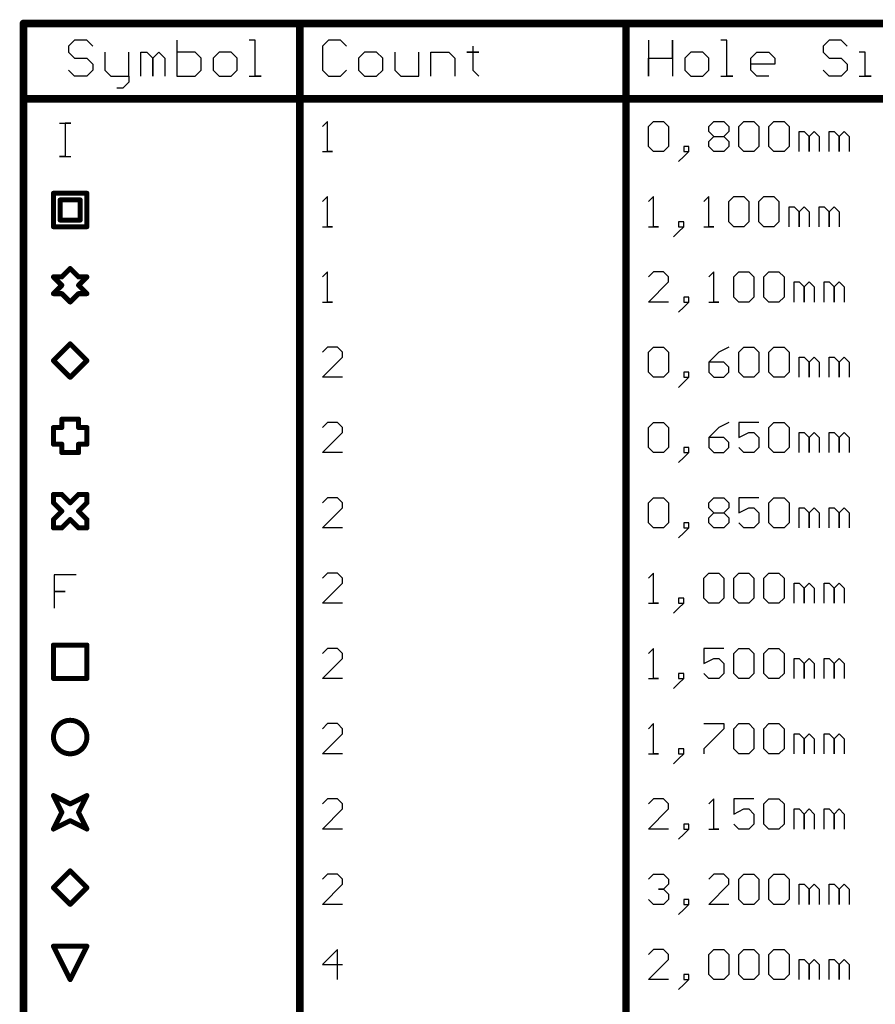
# Model space of a CAD drawing. Header units: millimetres. Extents: x 138 to 555, y 26 to 334.
# Tile 701 of 713: x 384 to 427, y 188 to 238. Entities that reach past the tile are written whole.
import ezdxf

# ---------------------------------------------------------------- set-up
doc = ezdxf.new("R2010")
doc.units = ezdxf.units.MM
doc.layers.add('DrillDrawing', color=1, linetype='Continuous')

msp = doc.modelspace()

# ---------------------------------------------------------------- linework, layer by layer
at = {"layer": 'DrillDrawing'}
for p, q in [((386.942, 237.255), (386.638, 236.95)), ((387.552, 237.255), (386.942, 237.255)), ((387.857, 236.95), (387.552, 237.255)), ((392.122, 237.255), (392.122, 235.427)), ((396.083, 237.255), (395.779, 237.255)), ((396.083, 235.427), (396.083, 237.255)), ((399.792, 237.255), (399.487, 236.95)), ((400.401, 237.255), (399.792, 237.255)), ((400.706, 236.95), (400.401, 237.255)), ((415.993, 237.255), (415.993, 235.427)), ((417.211, 236.341), (417.211, 237.255)), ((417.211, 237.255), (417.211, 235.427)), ((419.954, 237.255), (419.649, 237.255)), ((419.954, 235.427), (419.954, 237.255)), ((425.134, 237.255), (424.829, 236.95)), ((425.743, 237.255), (425.134, 237.255)), ((426.048, 236.95), (425.743, 237.255)), ((386.638, 236.95), (386.638, 236.645)), ((399.487, 236.95), (399.487, 235.731)), ((407.104, 236.95), (407.104, 236.645)), ((424.829, 236.95), (424.829, 236.645)), ((386.638, 236.645), (386.942, 236.341)), ((386.942, 236.341), (387.552, 236.341)), ((387.552, 236.341), (387.857, 236.036)), ((388.466, 236.645), (388.466, 235.731)), ((389.685, 235.427), (389.685, 236.645)), ((390.294, 235.427), (390.294, 236.645)), ((390.294, 236.645), (390.599, 236.645)), ((390.599, 236.645), (390.904, 236.341)), ((390.904, 236.341), (391.208, 236.645)), ((390.904, 236.341), (390.904, 235.427)), ((390.904, 235.427), (390.904, 236.341)), ((391.208, 236.645), (391.513, 236.341)), ((391.513, 236.341), (391.513, 235.427)), ((393.036, 236.645), (392.122, 236.645)), ((393.341, 236.341), (393.036, 236.645)), ((393.341, 236.036), (393.341, 236.341)), ((394.255, 236.645), (393.951, 236.341)), ((393.951, 236.341), (393.951, 235.731)), ((394.865, 236.645), (394.255, 236.645)), ((395.169, 236.341), (394.865, 236.645)), ((395.169, 235.731), (395.169, 236.341)), ((401.62, 236.645), (401.315, 236.341)), ((401.315, 236.341), (401.315, 235.731)), ((402.229, 236.645), (401.62, 236.645)), ((402.534, 236.341), (402.229, 236.645)), ((402.534, 235.731), (402.534, 236.341)), ((403.143, 236.645), (403.143, 235.731)), ((404.362, 235.427), (404.362, 236.645)), ((404.972, 235.427), (404.972, 236.645)), ((404.972, 236.645), (405.886, 236.645)), ((405.886, 236.645), (406.19, 236.341)), ((406.19, 236.341), (406.19, 235.427)), ((407.104, 236.645), (406.8, 236.645)), ((406.8, 236.645), (407.409, 236.645)), ((407.409, 236.645), (407.104, 236.645)), ((407.104, 236.645), (407.104, 235.731)), ((415.993, 235.427), (415.993, 236.341)), ((415.993, 236.341), (417.211, 236.341)), ((418.125, 236.645), (417.821, 236.341)), ((417.821, 236.341), (417.821, 235.731)), ((418.735, 236.645), (418.125, 236.645)), ((419.04, 236.341), (418.735, 236.645)), ((419.04, 235.731), (419.04, 236.341)), ((421.172, 236.341), (421.477, 236.645)), ((421.172, 235.731), (421.172, 236.341)), ((421.477, 236.645), (422.087, 236.645)), ((422.087, 236.645), (422.391, 236.341)), ((422.391, 236.341), (422.391, 236.036)), ((424.829, 236.645), (425.134, 236.341)), ((425.134, 236.341), (425.743, 236.341)), ((425.743, 236.341), (426.048, 236.036)), ((426.962, 236.645), (426.657, 236.645)), ((426.962, 235.427), (426.962, 236.645)), ((386.942, 235.427), (386.638, 235.731)), ((387.857, 235.731), (387.552, 235.427)), ((387.857, 236.036), (387.857, 235.731)), ((388.466, 235.731), (388.771, 235.427)), ((393.036, 235.427), (393.341, 235.731)), ((393.341, 235.731), (393.341, 236.036)), ((393.951, 235.731), (394.255, 235.427)), ((394.865, 235.427), (395.169, 235.731)), ((399.487, 235.731), (399.792, 235.427)), ((400.401, 235.427), (400.706, 235.731)), ((401.315, 235.731), (401.62, 235.427)), ((402.229, 235.427), (402.534, 235.731)), ((403.143, 235.731), (403.448, 235.427)), ((407.104, 235.731), (407.409, 235.427)), ((417.821, 235.731), (418.125, 235.427)), ((418.735, 235.427), (419.04, 235.731)), ((422.391, 236.036), (421.172, 236.036)), ((421.477, 235.427), (421.172, 235.731)), ((425.134, 235.427), (424.829, 235.731)), ((426.048, 235.731), (425.743, 235.427)), ((426.048, 236.036), (426.048, 235.731)), ((387.552, 235.427), (386.942, 235.427)), ((388.771, 235.427), (389.685, 235.427)), ((389.685, 235.427), (389.685, 235.122)), ((392.122, 235.427), (393.036, 235.427)), ((394.255, 235.427), (394.865, 235.427)), ((395.779, 235.427), (396.388, 235.427)), ((396.388, 235.427), (396.083, 235.427)), ((399.792, 235.427), (400.401, 235.427)), ((401.62, 235.427), (402.229, 235.427)), ((403.448, 235.427), (404.362, 235.427)), ((418.125, 235.427), (418.735, 235.427)), ((419.649, 235.427), (420.258, 235.427)), ((420.258, 235.427), (419.954, 235.427)), ((422.087, 235.427), (421.477, 235.427)), ((425.743, 235.427), (425.134, 235.427)), ((426.657, 235.427), (427.266, 235.427)), ((427.266, 235.427), (426.962, 235.427)), ((389.38, 234.817), (389.075, 234.817)), ((389.685, 235.122), (389.38, 234.817)), ((386.181, 233.056), (386.745, 233.056)), ((386.745, 233.056), (386.463, 233.056)), ((386.463, 233.056), (386.463, 231.363)), ((399.741, 233.14), (399.487, 232.886)), ((399.741, 231.617), (399.741, 233.14)), ((415.993, 232.886), (416.246, 233.14)), ((415.993, 231.87), (415.993, 232.886)), ((416.246, 233.14), (416.754, 233.14)), ((416.754, 233.14), (417.008, 232.886)), ((417.008, 232.886), (417.008, 231.87)), ((419.04, 232.886), (419.293, 233.14)), ((419.04, 232.632), (419.04, 232.886)), ((419.293, 233.14), (419.801, 233.14)), ((419.801, 233.14), (420.055, 232.886)), ((420.055, 232.886), (420.055, 232.632)), ((420.563, 232.886), (420.817, 233.14)), ((420.563, 231.87), (420.563, 232.886)), ((420.817, 233.14), (421.325, 233.14)), ((421.325, 233.14), (421.579, 232.886)), ((421.579, 232.886), (421.579, 231.87)), ((422.087, 232.886), (422.34, 233.14)), ((422.087, 231.87), (422.087, 232.886)), ((422.34, 233.14), (422.848, 233.14)), ((422.848, 233.14), (423.102, 232.886)), ((423.102, 232.886), (423.102, 231.87)), ((419.293, 232.378), (419.04, 232.632)), ((419.04, 232.124), (419.293, 232.378)), ((419.293, 232.378), (419.801, 232.378)), ((420.055, 232.632), (419.801, 232.378)), ((419.801, 232.378), (420.055, 232.124)), ((423.61, 231.617), (423.61, 232.632)), ((423.61, 232.632), (423.864, 232.632)), ((423.864, 232.632), (424.118, 232.378)), ((424.118, 232.378), (424.372, 232.632)), ((424.118, 232.378), (424.118, 231.617)), ((424.118, 231.617), (424.118, 232.378)), ((424.372, 232.632), (424.626, 232.378)), ((424.626, 232.378), (424.626, 231.617)), ((425.134, 231.617), (425.134, 232.632)), ((425.134, 232.632), (425.387, 232.632)), ((425.387, 232.632), (425.641, 232.378)), ((425.641, 232.378), (425.895, 232.632)), ((425.641, 232.378), (425.641, 231.617)), ((425.641, 231.617), (425.641, 232.378)), ((425.895, 232.632), (426.149, 232.378)), ((426.149, 232.378), (426.149, 231.617)), ((416.246, 231.617), (415.993, 231.87)), ((417.008, 231.87), (416.754, 231.617)), ((418.024, 231.87), (417.77, 231.87)), ((417.77, 231.87), (417.77, 231.617)), ((418.024, 231.617), (418.024, 231.87)), ((419.04, 231.87), (419.04, 232.124)), ((419.293, 231.617), (419.04, 231.87)), ((420.055, 231.87), (419.801, 231.617)), ((420.055, 232.124), (420.055, 231.87)), ((420.817, 231.617), (420.563, 231.87)), ((421.579, 231.87), (421.325, 231.617)), ((422.34, 231.617), (422.087, 231.87)), ((423.102, 231.87), (422.848, 231.617)), ((386.463, 231.363), (386.181, 231.363)), ((386.181, 231.363), (386.745, 231.363)), ((399.487, 231.617), (399.995, 231.617)), ((399.995, 231.617), (399.741, 231.617)), ((416.754, 231.617), (416.246, 231.617)), ((417.77, 231.363), (417.516, 231.109)), ((417.77, 231.363), (418.024, 231.617)), ((417.77, 231.617), (418.024, 231.617)), ((418.024, 231.617), (417.77, 231.363)), ((419.801, 231.617), (419.293, 231.617)), ((421.325, 231.617), (420.817, 231.617)), ((422.848, 231.617), (422.34, 231.617)), ((399.741, 229.33), (399.487, 229.076)), ((399.741, 227.807), (399.741, 229.33)), ((416.246, 229.33), (415.993, 229.076)), ((416.246, 227.807), (416.246, 229.33)), ((419.04, 229.33), (418.786, 229.076)), ((419.04, 227.807), (419.04, 229.33)), ((420.055, 229.076), (420.309, 229.33)), ((420.309, 229.33), (420.817, 229.33)), ((420.817, 229.33), (421.071, 229.076)), ((421.579, 229.076), (421.833, 229.33)), ((421.833, 229.33), (422.34, 229.33)), ((422.34, 229.33), (422.594, 229.076)), ((420.055, 228.06), (420.055, 229.076)), ((421.071, 229.076), (421.071, 228.06)), ((421.579, 228.06), (421.579, 229.076)), ((422.594, 229.076), (422.594, 228.06)), ((423.102, 227.807), (423.102, 228.822)), ((423.102, 228.822), (423.356, 228.822)), ((423.356, 228.822), (423.61, 228.568)), ((423.61, 228.568), (423.864, 228.822)), ((423.864, 228.822), (424.118, 228.568)), ((424.626, 227.807), (424.626, 228.822)), ((424.626, 228.822), (424.88, 228.822)), ((424.88, 228.822), (425.134, 228.568)), ((425.134, 228.568), (425.387, 228.822)), ((425.387, 228.822), (425.641, 228.568)), ((423.61, 228.568), (423.61, 227.807)), ((423.61, 227.807), (423.61, 228.568)), ((424.118, 228.568), (424.118, 227.807)), ((425.134, 228.568), (425.134, 227.807)), ((425.134, 227.807), (425.134, 228.568)), ((425.641, 228.568), (425.641, 227.807)), ((399.487, 227.807), (399.995, 227.807)), ((399.995, 227.807), (399.741, 227.807)), ((415.993, 227.807), (416.5, 227.807)), ((416.5, 227.807), (416.246, 227.807)), ((417.77, 228.06), (417.516, 228.06)), ((417.516, 228.06), (417.516, 227.807)), ((417.516, 227.553), (417.77, 227.807)), ((417.516, 227.807), (417.77, 227.807)), ((417.77, 227.807), (417.516, 227.553)), ((417.77, 227.807), (417.77, 228.06)), ((418.786, 227.807), (419.293, 227.807)), ((419.293, 227.807), (419.04, 227.807)), ((420.309, 227.807), (420.055, 228.06)), ((420.817, 227.807), (420.309, 227.807)), ((421.071, 228.06), (420.817, 227.807)), ((421.833, 227.807), (421.579, 228.06)), ((422.34, 227.807), (421.833, 227.807)), ((422.594, 228.06), (422.34, 227.807)), ((417.516, 227.553), (417.262, 227.299)), ((399.741, 225.52), (399.487, 225.266)), ((399.741, 223.997), (399.741, 225.52)), ((416.246, 225.52), (415.993, 225.266)), ((416.754, 225.52), (416.246, 225.52)), ((417.008, 225.266), (416.754, 225.52)), ((417.008, 225.012), (417.008, 225.266)), ((419.293, 225.52), (419.04, 225.266)), ((419.293, 223.997), (419.293, 225.52)), ((420.309, 225.266), (420.563, 225.52)), ((420.309, 224.25), (420.309, 225.266)), ((420.563, 225.52), (421.071, 225.52)), ((421.071, 225.52), (421.325, 225.266)), ((421.325, 225.266), (421.325, 224.25)), ((421.833, 225.266), (422.087, 225.52)), ((421.833, 224.25), (421.833, 225.266)), ((422.087, 225.52), (422.594, 225.52)), ((422.594, 225.52), (422.848, 225.266)), ((422.848, 225.266), (422.848, 224.25)), ((415.993, 223.997), (417.008, 225.012)), ((423.356, 223.997), (423.356, 225.012)), ((423.356, 225.012), (423.61, 225.012)), ((423.61, 225.012), (423.864, 224.758)), ((423.864, 224.758), (424.118, 225.012)), ((423.864, 224.758), (423.864, 223.997)), ((423.864, 223.997), (423.864, 224.758)), ((424.118, 225.012), (424.372, 224.758)), ((424.372, 224.758), (424.372, 223.997)), ((424.88, 223.997), (424.88, 225.012)), ((424.88, 225.012), (425.134, 225.012)), ((425.134, 225.012), (425.387, 224.758)), ((425.387, 224.758), (425.641, 225.012)), ((425.387, 224.758), (425.387, 223.997)), ((425.387, 223.997), (425.387, 224.758)), ((425.641, 225.012), (425.895, 224.758)), ((425.895, 224.758), (425.895, 223.997)), ((418.024, 224.25), (417.77, 224.25)), ((417.77, 224.25), (417.77, 223.997)), ((418.024, 223.997), (418.024, 224.25)), ((420.563, 223.997), (420.309, 224.25)), ((421.325, 224.25), (421.071, 223.997)), ((422.087, 223.997), (421.833, 224.25)), ((422.848, 224.25), (422.594, 223.997)), ((399.487, 223.997), (399.995, 223.997)), ((399.995, 223.997), (399.741, 223.997)), ((417.008, 223.997), (415.993, 223.997)), ((417.77, 223.743), (417.516, 223.489)), ((417.77, 223.743), (418.024, 223.997)), ((417.77, 223.997), (418.024, 223.997)), ((418.024, 223.997), (417.77, 223.743)), ((419.04, 223.997), (419.547, 223.997)), ((419.547, 223.997), (419.293, 223.997)), ((421.071, 223.997), (420.563, 223.997)), ((422.594, 223.997), (422.087, 223.997)), ((399.741, 221.71), (399.487, 221.456)), ((400.249, 221.71), (399.741, 221.71)), ((400.503, 221.456), (400.249, 221.71)), ((400.503, 221.202), (400.503, 221.456)), ((415.993, 221.456), (416.246, 221.71)), ((415.993, 220.44), (415.993, 221.456)), ((416.246, 221.71), (416.754, 221.71)), ((416.754, 221.71), (417.008, 221.456)), ((417.008, 221.456), (417.008, 220.44)), ((419.547, 221.456), (419.04, 220.948)), ((420.055, 221.71), (419.547, 221.456)), ((420.563, 221.456), (420.817, 221.71)), ((420.563, 220.44), (420.563, 221.456)), ((420.817, 221.71), (421.325, 221.71)), ((421.325, 221.71), (421.579, 221.456)), ((421.579, 221.456), (421.579, 220.44)), ((422.087, 221.456), (422.34, 221.71)), ((422.087, 220.44), (422.087, 221.456)), ((422.34, 221.71), (422.848, 221.71)), ((422.848, 221.71), (423.102, 221.456)), ((423.102, 221.456), (423.102, 220.44)), ((399.487, 220.187), (400.503, 221.202)), ((419.04, 220.948), (419.04, 220.44)), ((419.801, 220.948), (419.04, 220.948)), ((420.055, 220.694), (419.801, 220.948)), ((423.61, 220.187), (423.61, 221.202)), ((423.61, 221.202), (423.864, 221.202)), ((423.864, 221.202), (424.118, 220.948)), ((424.118, 220.948), (424.372, 221.202)), ((424.118, 220.948), (424.118, 220.187)), ((424.118, 220.187), (424.118, 220.948)), ((424.372, 221.202), (424.626, 220.948)), ((424.626, 220.948), (424.626, 220.187)), ((425.134, 220.187), (425.134, 221.202)), ((425.134, 221.202), (425.387, 221.202)), ((425.387, 221.202), (425.641, 220.948)), ((425.641, 220.948), (425.895, 221.202)), ((425.641, 220.948), (425.641, 220.187)), ((425.641, 220.187), (425.641, 220.948)), ((425.895, 221.202), (426.149, 220.948)), ((426.149, 220.948), (426.149, 220.187)), ((416.246, 220.187), (415.993, 220.44)), ((417.008, 220.44), (416.754, 220.187)), ((418.024, 220.44), (417.77, 220.44)), ((417.77, 220.44), (417.77, 220.187)), ((418.024, 220.187), (418.024, 220.44)), ((419.04, 220.44), (419.293, 220.187)), ((419.801, 220.187), (420.055, 220.44)), ((420.055, 220.44), (420.055, 220.694)), ((420.817, 220.187), (420.563, 220.44)), ((421.579, 220.44), (421.325, 220.187)), ((422.34, 220.187), (422.087, 220.44)), ((423.102, 220.44), (422.848, 220.187)), ((400.503, 220.187), (399.487, 220.187)), ((416.754, 220.187), (416.246, 220.187)), ((417.77, 219.933), (417.516, 219.679)), ((417.77, 219.933), (418.024, 220.187)), ((417.77, 220.187), (418.024, 220.187)), ((418.024, 220.187), (417.77, 219.933)), ((419.293, 220.187), (419.801, 220.187)), ((421.325, 220.187), (420.817, 220.187)), ((422.848, 220.187), (422.34, 220.187)), ((399.741, 217.9), (399.487, 217.646)), ((400.249, 217.9), (399.741, 217.9)), ((400.503, 217.646), (400.249, 217.9)), ((415.993, 217.646), (416.246, 217.9)), ((416.246, 217.9), (416.754, 217.9)), ((416.754, 217.9), (417.008, 217.646)), ((420.055, 217.9), (419.547, 217.646)), ((421.579, 217.9), (420.563, 217.9)), ((420.563, 217.9), (420.563, 217.138)), ((422.087, 217.646), (422.34, 217.9)), ((422.34, 217.9), (422.848, 217.9)), ((422.848, 217.9), (423.102, 217.646)), ((399.487, 216.377), (400.503, 217.392)), ((400.503, 217.392), (400.503, 217.646)), ((415.993, 216.63), (415.993, 217.646)), ((417.008, 217.646), (417.008, 216.63)), ((419.547, 217.646), (419.04, 217.138)), ((420.563, 217.138), (421.071, 217.392)), ((421.071, 217.392), (421.325, 217.392)), ((421.325, 217.392), (421.579, 217.138)), ((422.087, 216.63), (422.087, 217.646)), ((423.102, 217.646), (423.102, 216.63)), ((423.61, 216.377), (423.61, 217.392)), ((423.61, 217.392), (423.864, 217.392)), ((423.864, 217.392), (424.118, 217.138)), ((424.118, 217.138), (424.372, 217.392)), ((424.372, 217.392), (424.626, 217.138)), ((425.134, 216.377), (425.134, 217.392)), ((425.134, 217.392), (425.387, 217.392)), ((425.387, 217.392), (425.641, 217.138)), ((425.641, 217.138), (425.895, 217.392)), ((425.895, 217.392), (426.149, 217.138)), ((419.04, 217.138), (419.04, 216.63)), ((419.801, 217.138), (419.04, 217.138)), ((420.055, 216.884), (419.801, 217.138)), ((420.055, 216.63), (420.055, 216.884)), ((421.579, 217.138), (421.579, 216.63)), ((424.118, 217.138), (424.118, 216.377)), ((424.118, 216.377), (424.118, 217.138)), ((424.626, 217.138), (424.626, 216.377)), ((425.641, 217.138), (425.641, 216.377)), ((425.641, 216.377), (425.641, 217.138)), ((426.149, 217.138), (426.149, 216.377)), ((400.503, 216.377), (399.487, 216.377)), ((416.246, 216.377), (415.993, 216.63)), ((416.754, 216.377), (416.246, 216.377)), ((417.008, 216.63), (416.754, 216.377)), ((418.024, 216.63), (417.77, 216.63)), ((417.77, 216.63), (417.77, 216.377)), ((417.77, 216.123), (418.024, 216.377)), ((417.77, 216.377), (418.024, 216.377)), ((418.024, 216.377), (417.77, 216.123)), ((418.024, 216.377), (418.024, 216.63)), ((419.04, 216.63), (419.293, 216.377)), ((419.293, 216.377), (419.801, 216.377)), ((419.801, 216.377), (420.055, 216.63)), ((420.817, 216.377), (420.563, 216.63)), ((421.325, 216.377), (420.817, 216.377)), ((421.579, 216.63), (421.325, 216.377)), ((422.34, 216.377), (422.087, 216.63)), ((422.848, 216.377), (422.34, 216.377)), ((423.102, 216.63), (422.848, 216.377)), ((417.77, 216.123), (417.516, 215.869)), ((399.741, 214.09), (399.487, 213.836)), ((400.249, 214.09), (399.741, 214.09)), ((400.503, 213.836), (400.249, 214.09)), ((400.503, 213.582), (400.503, 213.836)), ((415.993, 213.836), (416.246, 214.09)), ((415.993, 212.82), (415.993, 213.836)), ((416.246, 214.09), (416.754, 214.09)), ((416.754, 214.09), (417.008, 213.836)), ((417.008, 213.836), (417.008, 212.82)), ((419.04, 213.836), (419.293, 214.09)), ((419.04, 213.582), (419.04, 213.836)), ((419.293, 214.09), (419.801, 214.09)), ((419.801, 214.09), (420.055, 213.836)), ((420.055, 213.836), (420.055, 213.582)), ((421.579, 214.09), (420.563, 214.09)), ((420.563, 214.09), (420.563, 213.328)), ((422.087, 213.836), (422.34, 214.09)), ((422.087, 212.82), (422.087, 213.836)), ((422.34, 214.09), (422.848, 214.09)), ((422.848, 214.09), (423.102, 213.836)), ((423.102, 213.836), (423.102, 212.82)), ((399.487, 212.567), (400.503, 213.582)), ((419.293, 213.328), (419.04, 213.582)), ((419.04, 213.074), (419.293, 213.328)), ((419.293, 213.328), (419.801, 213.328)), ((420.055, 213.582), (419.801, 213.328)), ((419.801, 213.328), (420.055, 213.074)), ((420.563, 213.328), (421.071, 213.582)), ((421.071, 213.582), (421.325, 213.582)), ((421.325, 213.582), (421.579, 213.328)), ((421.579, 213.328), (421.579, 212.82)), ((423.61, 212.567), (423.61, 213.582)), ((423.61, 213.582), (423.864, 213.582)), ((423.864, 213.582), (424.118, 213.328)), ((424.118, 213.328), (424.372, 213.582)), ((424.118, 213.328), (424.118, 212.567)), ((424.118, 212.567), (424.118, 213.328)), ((424.372, 213.582), (424.626, 213.328)), ((424.626, 213.328), (424.626, 212.567)), ((425.134, 212.567), (425.134, 213.582)), ((425.134, 213.582), (425.387, 213.582)), ((425.387, 213.582), (425.641, 213.328)), ((425.641, 213.328), (425.895, 213.582)), ((425.641, 213.328), (425.641, 212.567)), ((425.641, 212.567), (425.641, 213.328)), ((425.895, 213.582), (426.149, 213.328)), ((426.149, 213.328), (426.149, 212.567)), ((416.246, 212.567), (415.993, 212.82)), ((417.008, 212.82), (416.754, 212.567)), ((418.024, 212.82), (417.77, 212.82)), ((417.77, 212.82), (417.77, 212.567)), ((418.024, 212.567), (418.024, 212.82)), ((419.04, 212.82), (419.04, 213.074)), ((419.293, 212.567), (419.04, 212.82)), ((420.055, 212.82), (419.801, 212.567)), ((420.055, 213.074), (420.055, 212.82)), ((420.817, 212.567), (420.563, 212.82)), ((421.579, 212.82), (421.325, 212.567)), ((422.34, 212.567), (422.087, 212.82)), ((423.102, 212.82), (422.848, 212.567)), ((400.503, 212.567), (399.487, 212.567)), ((416.754, 212.567), (416.246, 212.567)), ((417.77, 212.313), (417.516, 212.059)), ((417.77, 212.313), (418.024, 212.567)), ((417.77, 212.567), (418.024, 212.567)), ((418.024, 212.567), (417.77, 212.313)), ((419.801, 212.567), (419.293, 212.567)), ((421.325, 212.567), (420.817, 212.567)), ((422.848, 212.567), (422.34, 212.567)), ((399.741, 210.28), (399.487, 210.026)), ((400.249, 210.28), (399.741, 210.28)), ((400.503, 210.026), (400.249, 210.28)), ((416.246, 210.28), (415.993, 210.026)), ((416.246, 208.757), (416.246, 210.28)), ((418.786, 210.026), (419.04, 210.28)), ((419.04, 210.28), (419.547, 210.28)), ((419.547, 210.28), (419.801, 210.026)), ((420.309, 210.026), (420.563, 210.28)), ((420.563, 210.28), (421.071, 210.28)), ((421.071, 210.28), (421.325, 210.026)), ((421.833, 210.026), (422.087, 210.28)), ((422.087, 210.28), (422.594, 210.28)), ((422.594, 210.28), (422.848, 210.026)), ((387.027, 210.196), (385.899, 210.196)), ((385.899, 210.196), (385.899, 209.349)), ((399.487, 208.757), (400.503, 209.772)), ((400.503, 209.772), (400.503, 210.026)), ((418.786, 209.01), (418.786, 210.026)), ((419.801, 210.026), (419.801, 209.01)), ((420.309, 209.01), (420.309, 210.026)), ((421.325, 210.026), (421.325, 209.01)), ((421.833, 209.01), (421.833, 210.026)), ((422.848, 210.026), (422.848, 209.01)), ((423.356, 208.757), (423.356, 209.772)), ((423.356, 209.772), (423.61, 209.772)), ((423.61, 209.772), (423.864, 209.518)), ((423.864, 209.518), (424.118, 209.772)), ((424.118, 209.772), (424.372, 209.518)), ((424.88, 208.757), (424.88, 209.772)), ((424.88, 209.772), (425.134, 209.772)), ((425.134, 209.772), (425.387, 209.518)), ((425.387, 209.518), (425.641, 209.772)), ((425.641, 209.772), (425.895, 209.518)), ((385.899, 209.349), (386.463, 209.349)), ((386.463, 209.349), (385.899, 209.349)), ((385.899, 209.349), (385.899, 208.503)), ((423.864, 209.518), (423.864, 208.757)), ((423.864, 208.757), (423.864, 209.518)), ((424.372, 209.518), (424.372, 208.757)), ((425.387, 209.518), (425.387, 208.757)), ((425.387, 208.757), (425.387, 209.518)), ((425.895, 209.518), (425.895, 208.757)), ((417.77, 209.01), (417.516, 209.01)), ((417.516, 209.01), (417.516, 208.757)), ((417.77, 208.757), (417.77, 209.01)), ((419.04, 208.757), (418.786, 209.01)), ((419.801, 209.01), (419.547, 208.757)), ((420.563, 208.757), (420.309, 209.01)), ((421.325, 209.01), (421.071, 208.757)), ((422.087, 208.757), (421.833, 209.01)), ((422.848, 209.01), (422.594, 208.757)), ((400.503, 208.757), (399.487, 208.757)), ((415.993, 208.757), (416.5, 208.757)), ((416.5, 208.757), (416.246, 208.757)), ((417.516, 208.503), (417.262, 208.249)), ((417.516, 208.503), (417.77, 208.757)), ((417.516, 208.757), (417.77, 208.757)), ((417.77, 208.757), (417.516, 208.503)), ((419.547, 208.757), (419.04, 208.757)), ((421.071, 208.757), (420.563, 208.757)), ((422.594, 208.757), (422.087, 208.757)), ((399.741, 206.47), (399.487, 206.216)), ((400.249, 206.47), (399.741, 206.47)), ((400.503, 206.216), (400.249, 206.47)), ((416.246, 206.47), (415.993, 206.216)), ((416.246, 204.947), (416.246, 206.47)), ((419.801, 206.47), (418.786, 206.47)), ((418.786, 206.47), (418.786, 205.708)), ((420.309, 206.216), (420.563, 206.47)), ((420.563, 206.47), (421.071, 206.47)), ((421.071, 206.47), (421.325, 206.216)), ((421.833, 206.216), (422.087, 206.47)), ((422.087, 206.47), (422.594, 206.47)), ((422.594, 206.47), (422.848, 206.216)), ((399.487, 204.947), (400.503, 205.962)), ((400.503, 205.962), (400.503, 206.216)), ((418.786, 205.708), (419.293, 205.962)), ((419.293, 205.962), (419.547, 205.962)), ((419.547, 205.962), (419.801, 205.708)), ((420.309, 205.2), (420.309, 206.216)), ((421.325, 206.216), (421.325, 205.2)), ((421.833, 205.2), (421.833, 206.216)), ((422.848, 206.216), (422.848, 205.2)), ((423.356, 204.947), (423.356, 205.962)), ((423.356, 205.962), (423.61, 205.962)), ((423.61, 205.962), (423.864, 205.708)), ((423.864, 205.708), (424.118, 205.962)), ((424.118, 205.962), (424.372, 205.708)), ((424.88, 204.947), (424.88, 205.962)), ((424.88, 205.962), (425.134, 205.962)), ((425.134, 205.962), (425.387, 205.708)), ((425.387, 205.708), (425.641, 205.962)), ((425.641, 205.962), (425.895, 205.708)), ((419.801, 205.708), (419.801, 205.2)), ((423.864, 205.708), (423.864, 204.947)), ((423.864, 204.947), (423.864, 205.708)), ((424.372, 205.708), (424.372, 204.947)), ((425.387, 205.708), (425.387, 204.947)), ((425.387, 204.947), (425.387, 205.708)), ((425.895, 205.708), (425.895, 204.947)), ((400.503, 204.947), (399.487, 204.947)), ((415.993, 204.947), (416.5, 204.947)), ((416.5, 204.947), (416.246, 204.947)), ((417.77, 205.2), (417.516, 205.2)), ((417.516, 205.2), (417.516, 204.947)), ((417.516, 204.693), (417.77, 204.947)), ((417.516, 204.947), (417.77, 204.947)), ((417.77, 204.947), (417.516, 204.693)), ((417.77, 204.947), (417.77, 205.2)), ((419.04, 204.947), (418.786, 205.2)), ((419.547, 204.947), (419.04, 204.947)), ((419.801, 205.2), (419.547, 204.947)), ((420.563, 204.947), (420.309, 205.2)), ((421.071, 204.947), (420.563, 204.947)), ((421.325, 205.2), (421.071, 204.947)), ((422.087, 204.947), (421.833, 205.2)), ((422.594, 204.947), (422.087, 204.947)), ((422.848, 205.2), (422.594, 204.947)), ((417.516, 204.693), (417.262, 204.439)), ((399.741, 202.66), (399.487, 202.406)), ((400.249, 202.66), (399.741, 202.66)), ((400.503, 202.406), (400.249, 202.66)), ((400.503, 202.152), (400.503, 202.406)), ((416.246, 202.66), (415.993, 202.406)), ((416.246, 201.137), (416.246, 202.66)), ((418.786, 202.66), (419.801, 202.66)), ((419.801, 202.406), (418.786, 201.39)), ((419.801, 202.66), (419.801, 202.406)), ((420.309, 202.406), (420.563, 202.66)), ((420.309, 201.39), (420.309, 202.406)), ((420.563, 202.66), (421.071, 202.66)), ((421.071, 202.66), (421.325, 202.406)), ((421.325, 202.406), (421.325, 201.39)), ((421.833, 202.406), (422.087, 202.66)), ((421.833, 201.39), (421.833, 202.406)), ((422.087, 202.66), (422.594, 202.66)), ((422.594, 202.66), (422.848, 202.406)), ((422.848, 202.406), (422.848, 201.39)), ((399.487, 201.137), (400.503, 202.152)), ((423.356, 201.137), (423.356, 202.152)), ((423.356, 202.152), (423.61, 202.152)), ((423.61, 202.152), (423.864, 201.898)), ((423.864, 201.898), (424.118, 202.152)), ((423.864, 201.898), (423.864, 201.137)), ((423.864, 201.137), (423.864, 201.898)), ((424.118, 202.152), (424.372, 201.898)), ((424.372, 201.898), (424.372, 201.137)), ((424.88, 201.137), (424.88, 202.152)), ((424.88, 202.152), (425.134, 202.152)), ((425.134, 202.152), (425.387, 201.898)), ((425.387, 201.898), (425.641, 202.152)), ((425.387, 201.898), (425.387, 201.137)), ((425.387, 201.137), (425.387, 201.898)), ((425.641, 202.152), (425.895, 201.898)), ((425.895, 201.898), (425.895, 201.137)), ((417.77, 201.39), (417.516, 201.39)), ((417.516, 201.39), (417.516, 201.137)), ((417.77, 201.137), (417.77, 201.39)), ((418.786, 201.39), (418.786, 201.137)), ((420.563, 201.137), (420.309, 201.39)), ((421.325, 201.39), (421.071, 201.137)), ((422.087, 201.137), (421.833, 201.39)), ((422.848, 201.39), (422.594, 201.137)), ((400.503, 201.137), (399.487, 201.137)), ((415.993, 201.137), (416.5, 201.137)), ((416.5, 201.137), (416.246, 201.137)), ((417.516, 200.883), (417.262, 200.629)), ((417.516, 200.883), (417.77, 201.137)), ((417.516, 201.137), (417.77, 201.137)), ((417.77, 201.137), (417.516, 200.883)), ((421.071, 201.137), (420.563, 201.137)), ((422.594, 201.137), (422.087, 201.137)), ((399.741, 198.85), (399.487, 198.596)), ((400.249, 198.85), (399.741, 198.85)), ((400.503, 198.596), (400.249, 198.85)), ((416.246, 198.85), (415.993, 198.596)), ((416.754, 198.85), (416.246, 198.85)), ((417.008, 198.596), (416.754, 198.85)), ((419.293, 198.85), (419.04, 198.596)), ((419.293, 197.327), (419.293, 198.85)), ((421.325, 198.85), (420.309, 198.85)), ((420.309, 198.85), (420.309, 198.088)), ((421.833, 198.596), (422.087, 198.85)), ((422.087, 198.85), (422.594, 198.85)), ((422.594, 198.85), (422.848, 198.596)), ((399.487, 197.327), (400.503, 198.342)), ((400.503, 198.342), (400.503, 198.596)), ((415.993, 197.327), (417.008, 198.342)), ((417.008, 198.342), (417.008, 198.596)), ((420.309, 198.088), (420.817, 198.342)), ((420.817, 198.342), (421.071, 198.342)), ((421.071, 198.342), (421.325, 198.088)), ((421.833, 197.58), (421.833, 198.596)), ((422.848, 198.596), (422.848, 197.58)), ((423.356, 197.327), (423.356, 198.342)), ((423.356, 198.342), (423.61, 198.342)), ((423.61, 198.342), (423.864, 198.088)), ((423.864, 198.088), (424.118, 198.342)), ((424.118, 198.342), (424.372, 198.088)), ((424.88, 197.327), (424.88, 198.342)), ((424.88, 198.342), (425.134, 198.342)), ((425.134, 198.342), (425.387, 198.088)), ((425.387, 198.088), (425.641, 198.342)), ((425.641, 198.342), (425.895, 198.088)), ((421.325, 198.088), (421.325, 197.58)), ((423.864, 198.088), (423.864, 197.327)), ((423.864, 197.327), (423.864, 198.088)), ((424.372, 198.088), (424.372, 197.327)), ((425.387, 198.088), (425.387, 197.327)), ((425.387, 197.327), (425.387, 198.088)), ((425.895, 198.088), (425.895, 197.327)), ((400.503, 197.327), (399.487, 197.327)), ((417.008, 197.327), (415.993, 197.327)), ((418.024, 197.58), (417.77, 197.58)), ((417.77, 197.58), (417.77, 197.327)), ((417.77, 197.073), (418.024, 197.327)), ((417.77, 197.327), (418.024, 197.327)), ((418.024, 197.327), (417.77, 197.073)), ((418.024, 197.327), (418.024, 197.58)), ((419.04, 197.327), (419.547, 197.327)), ((419.547, 197.327), (419.293, 197.327)), ((420.563, 197.327), (420.309, 197.58)), ((421.071, 197.327), (420.563, 197.327)), ((421.325, 197.58), (421.071, 197.327)), ((422.087, 197.327), (421.833, 197.58)), ((422.594, 197.327), (422.087, 197.327)), ((422.848, 197.58), (422.594, 197.327)), ((417.77, 197.073), (417.516, 196.819)), ((399.741, 195.04), (399.487, 194.786)), ((400.249, 195.04), (399.741, 195.04)), ((400.503, 194.786), (400.249, 195.04)), ((415.993, 194.786), (416.246, 195.04)), ((416.246, 195.04), (416.754, 195.04)), ((416.754, 195.04), (417.008, 194.786)), ((419.293, 195.04), (419.04, 194.786)), ((419.801, 195.04), (419.293, 195.04)), ((420.055, 194.786), (419.801, 195.04)), ((420.563, 194.786), (420.817, 195.04)), ((420.817, 195.04), (421.325, 195.04)), ((421.325, 195.04), (421.579, 194.786)), ((422.087, 194.786), (422.34, 195.04)), ((422.34, 195.04), (422.848, 195.04)), ((422.848, 195.04), (423.102, 194.786)), ((399.487, 193.517), (400.503, 194.532)), ((400.503, 194.532), (400.503, 194.786)), ((417.008, 194.532), (416.754, 194.278)), ((417.008, 194.786), (417.008, 194.532)), ((419.04, 193.517), (420.055, 194.532)), ((420.055, 194.532), (420.055, 194.786)), ((420.563, 193.77), (420.563, 194.786)), ((421.579, 194.786), (421.579, 193.77)), ((422.087, 193.77), (422.087, 194.786)), ((423.102, 194.786), (423.102, 193.77)), ((423.61, 193.517), (423.61, 194.532)), ((423.61, 194.532), (423.864, 194.532)), ((423.864, 194.532), (424.118, 194.278)), ((424.118, 194.278), (424.372, 194.532)), ((424.372, 194.532), (424.626, 194.278)), ((425.134, 193.517), (425.134, 194.532)), ((425.134, 194.532), (425.387, 194.532)), ((425.387, 194.532), (425.641, 194.278)), ((425.641, 194.278), (425.895, 194.532)), ((425.895, 194.532), (426.149, 194.278)), ((416.754, 194.278), (416.5, 194.278)), ((416.5, 194.278), (416.754, 194.278)), ((416.754, 194.278), (417.008, 194.024)), ((417.008, 194.024), (417.008, 193.77)), ((424.118, 194.278), (424.118, 193.517)), ((424.118, 193.517), (424.118, 194.278)), ((424.626, 194.278), (424.626, 193.517)), ((425.641, 194.278), (425.641, 193.517)), ((425.641, 193.517), (425.641, 194.278)), ((426.149, 194.278), (426.149, 193.517)), ((400.503, 193.517), (399.487, 193.517)), ((416.246, 193.517), (415.993, 193.77)), ((416.754, 193.517), (416.246, 193.517)), ((417.008, 193.77), (416.754, 193.517)), ((418.024, 193.77), (417.77, 193.77)), ((417.77, 193.77), (417.77, 193.517)), ((417.77, 193.263), (418.024, 193.517)), ((417.77, 193.517), (418.024, 193.517)), ((418.024, 193.517), (417.77, 193.263)), ((418.024, 193.517), (418.024, 193.77)), ((420.055, 193.517), (419.04, 193.517)), ((420.817, 193.517), (420.563, 193.77)), ((421.325, 193.517), (420.817, 193.517)), ((421.579, 193.77), (421.325, 193.517)), ((422.34, 193.517), (422.087, 193.77)), ((422.848, 193.517), (422.34, 193.517)), ((423.102, 193.77), (422.848, 193.517)), ((417.77, 193.263), (417.516, 193.009)), ((400.249, 191.23), (399.487, 190.468)), ((400.249, 189.707), (400.249, 191.23)), ((416.246, 191.23), (415.993, 190.976)), ((416.754, 191.23), (416.246, 191.23)), ((417.008, 190.976), (416.754, 191.23)), ((417.008, 190.722), (417.008, 190.976)), ((419.04, 190.976), (419.293, 191.23)), ((419.04, 189.96), (419.04, 190.976)), ((419.293, 191.23), (419.801, 191.23)), ((419.801, 191.23), (420.055, 190.976)), ((420.055, 190.976), (420.055, 189.96)), ((420.563, 190.976), (420.817, 191.23)), ((420.563, 189.96), (420.563, 190.976)), ((420.817, 191.23), (421.325, 191.23)), ((421.325, 191.23), (421.579, 190.976)), ((421.579, 190.976), (421.579, 189.96)), ((422.087, 190.976), (422.34, 191.23)), ((422.087, 189.96), (422.087, 190.976)), ((422.34, 191.23), (422.848, 191.23)), ((422.848, 191.23), (423.102, 190.976)), ((423.102, 190.976), (423.102, 189.96)), ((399.487, 190.468), (400.503, 190.468)), ((415.993, 189.707), (417.008, 190.722)), ((423.61, 189.707), (423.61, 190.722)), ((423.61, 190.722), (423.864, 190.722)), ((423.864, 190.722), (424.118, 190.468)), ((424.118, 190.468), (424.372, 190.722)), ((424.118, 190.468), (424.118, 189.707)), ((424.118, 189.707), (424.118, 190.468)), ((424.372, 190.722), (424.626, 190.468)), ((424.626, 190.468), (424.626, 189.707)), ((425.134, 189.707), (425.134, 190.722)), ((425.134, 190.722), (425.387, 190.722)), ((425.387, 190.722), (425.641, 190.468)), ((425.641, 190.468), (425.895, 190.722)), ((425.641, 190.468), (425.641, 189.707)), ((425.641, 189.707), (425.641, 190.468)), ((425.895, 190.722), (426.149, 190.468)), ((426.149, 190.468), (426.149, 189.707)), ((418.024, 189.96), (417.77, 189.96)), ((417.77, 189.96), (417.77, 189.707)), ((418.024, 189.707), (418.024, 189.96)), ((419.293, 189.707), (419.04, 189.96)), ((420.055, 189.96), (419.801, 189.707)), ((420.817, 189.707), (420.563, 189.96)), ((421.579, 189.96), (421.325, 189.707)), ((422.34, 189.707), (422.087, 189.96)), ((423.102, 189.96), (422.848, 189.707)), ((417.008, 189.707), (415.993, 189.707)), ((417.77, 189.453), (417.516, 189.199)), ((417.77, 189.453), (418.024, 189.707)), ((417.77, 189.707), (418.024, 189.707)), ((418.024, 189.707), (417.77, 189.453)), ((419.801, 189.707), (419.293, 189.707)), ((421.325, 189.707), (420.817, 189.707)), ((422.848, 189.707), (422.34, 189.707))]:
    msp.add_line(p, q, dxfattribs=at)
for points, const_width in [([(384.352, 238.094), (555.095, 238.094)], 0.381), ([(384.352, 127.604), (384.352, 238.094)], 0.381), ([(398.344, 127.604), (398.344, 238.094)], 0.381), ([(414.85, 127.604), (414.85, 238.094)], 0.381), ([(384.352, 234.284), (555.095, 234.284)], 0.381), ([(385.87, 229.5), (387.564, 229.5)], 0.254), ([(385.87, 227.807), (385.87, 229.5)], 0.254), ([(386.209, 229.161), (387.225, 229.161)], 0.254), ([(386.209, 228.145), (386.209, 229.161)], 0.254), ([(387.225, 228.145), (387.225, 229.161)], 0.254), ([(387.564, 227.807), (387.564, 229.5)], 0.254), ([(386.209, 228.145), (387.225, 228.145)], 0.254), ([(385.87, 227.807), (387.564, 227.807)], 0.254), ([(386.294, 225.267), (386.717, 225.69)], 0.254), ([(386.717, 225.69), (387.14, 225.267)], 0.254), ([(385.87, 225.267), (386.294, 224.843)], 0.254), ([(385.87, 225.267), (386.294, 225.267)], 0.254), ([(387.14, 225.267), (387.564, 225.267)], 0.254), ([(387.14, 224.843), (387.564, 225.267)], 0.254), ([(385.87, 224.42), (386.294, 224.843)], 0.254), ([(387.14, 224.843), (387.564, 224.42)], 0.254), ([(385.87, 224.42), (386.294, 224.42)], 0.254), ([(386.294, 224.42), (386.717, 223.997)], 0.254), ([(386.717, 223.997), (387.14, 224.42)], 0.254), ([(387.14, 224.42), (387.564, 224.42)], 0.254), ([(385.87, 221.033), (386.717, 221.88)], 0.254), ([(386.717, 221.88), (387.564, 221.033)], 0.254), ([(385.87, 221.033), (386.717, 220.187)], 0.254), ([(386.717, 220.187), (387.564, 221.033)], 0.254), ([(385.87, 216.8), (385.87, 217.647)], 0.254), ([(385.87, 217.647), (386.294, 217.647)], 0.254), ([(386.294, 217.647), (386.294, 218.07)], 0.254), ([(386.294, 218.07), (387.14, 218.07)], 0.254), ([(387.14, 217.647), (387.14, 218.07)], 0.254), ([(387.14, 217.647), (387.564, 217.647)], 0.254), ([(387.564, 216.8), (387.564, 217.647)], 0.254), ([(385.87, 216.8), (386.294, 216.8)], 0.254), ([(386.294, 216.377), (386.294, 216.8)], 0.254), ([(387.14, 216.8), (387.564, 216.8)], 0.254), ([(387.14, 216.377), (387.14, 216.8)], 0.254), ([(386.294, 216.377), (387.14, 216.377)], 0.254), ([(385.87, 213.837), (385.87, 214.26)], 0.254), ([(385.87, 214.26), (386.294, 214.26)], 0.254), ([(386.294, 214.26), (386.717, 213.837)], 0.254), ([(386.717, 213.837), (387.14, 214.26)], 0.254), ([(387.14, 214.26), (387.564, 214.26)], 0.254), ([(387.564, 213.837), (387.564, 214.26)], 0.254), ([(385.87, 213.837), (386.294, 213.413)], 0.254), ([(387.14, 213.413), (387.564, 213.837)], 0.254), ([(385.87, 212.99), (386.294, 213.413)], 0.254), ([(387.14, 213.413), (387.564, 212.99)], 0.254), ([(385.87, 212.567), (385.87, 212.99)], 0.254), ([(386.294, 212.567), (386.717, 212.99)], 0.254), ([(386.717, 212.99), (387.14, 212.567)], 0.254), ([(387.564, 212.567), (387.564, 212.99)], 0.254), ([(385.87, 212.567), (386.294, 212.567)], 0.254), ([(387.14, 212.567), (387.564, 212.567)], 0.254), ([(385.87, 206.64), (387.564, 206.64)], 0.254), ([(385.87, 204.947), (385.87, 206.64)], 0.254), ([(387.564, 204.947), (387.564, 206.64)], 0.254), ([(385.87, 204.947), (387.564, 204.947)], 0.254), ([(385.87, 199.02), (386.717, 198.597)], 0.254), ([(385.87, 199.02), (386.294, 198.173)], 0.254), ([(386.717, 198.597), (387.564, 199.02)], 0.254), ([(387.14, 198.173), (387.564, 199.02)], 0.254), ([(385.87, 197.327), (386.294, 198.173)], 0.254), ([(385.87, 197.327), (386.717, 197.75)], 0.254), ([(386.717, 197.75), (387.564, 197.327)], 0.254), ([(387.14, 198.173), (387.564, 197.327)], 0.254), ([(385.87, 194.363), (386.717, 195.21)], 0.254), ([(386.717, 195.21), (387.564, 194.363)], 0.254), ([(385.87, 194.363), (386.717, 193.517)], 0.254), ([(386.717, 193.517), (387.564, 194.363)], 0.254), ([(385.87, 191.4), (387.564, 191.4)], 0.254), ([(385.87, 191.4), (386.717, 189.707)], 0.254), ([(386.717, 189.707), (387.564, 191.4)], 0.254)]:
    msp.add_lwpolyline(points, dxfattribs=dict(at, const_width=const_width))
for points, const_width in [([(384.256, 238.094, 1), (384.447, 238.094, 1)], 0.191), ([(384.256, 238.094, 1), (384.447, 238.094, 1)], 0.191), ([(398.249, 238.094, 1), (398.439, 238.094, 1)], 0.191), ([(414.754, 238.094, 1), (414.945, 238.094, 1)], 0.191), ([(384.256, 234.284, 1), (384.447, 234.284, 1)], 0.191), ([(385.807, 229.5, 1), (385.934, 229.5, 1)], 0.127), ([(385.807, 229.5, 1), (385.934, 229.5, 1)], 0.127), ([(386.146, 229.161, 1), (386.273, 229.161, 1)], 0.127), ([(386.146, 229.161, 1), (386.273, 229.161, 1)], 0.127), ([(387.162, 229.161, 1), (387.289, 229.161, 1)], 0.127), ([(387.162, 229.161, 1), (387.289, 229.161, 1)], 0.127), ([(387.5, 229.5, 1), (387.627, 229.5, 1)], 0.127), ([(387.5, 229.5, 1), (387.627, 229.5, 1)], 0.127), ([(386.146, 228.145, 1), (386.273, 228.145, 1)], 0.127), ([(386.146, 228.145, 1), (386.273, 228.145, 1)], 0.127), ([(387.162, 228.145, 1), (387.289, 228.145, 1)], 0.127), ([(387.162, 228.145, 1), (387.289, 228.145, 1)], 0.127), ([(385.807, 227.807, 1), (385.934, 227.807, 1)], 0.127), ([(385.807, 227.807, 1), (385.934, 227.807, 1)], 0.127), ([(387.5, 227.807, 1), (387.627, 227.807, 1)], 0.127), ([(387.5, 227.807, 1), (387.627, 227.807, 1)], 0.127), ([(386.654, 225.69, 1), (386.781, 225.69, 1)], 0.127), ([(386.654, 225.69, 1), (386.781, 225.69, 1)], 0.127), ([(385.807, 225.267, 1), (385.934, 225.267, 1)], 0.127), ([(385.807, 225.267, 1), (385.934, 225.267, 1)], 0.127), ([(386.23, 225.267, 1), (386.357, 225.267, 1)], 0.127), ([(386.23, 225.267, 1), (386.357, 225.267, 1)], 0.127), ([(387.077, 225.267, 1), (387.204, 225.267, 1)], 0.127), ([(387.077, 225.267, 1), (387.204, 225.267, 1)], 0.127), ([(387.5, 225.267, 1), (387.627, 225.267, 1)], 0.127), ([(387.5, 225.267, 1), (387.627, 225.267, 1)], 0.127), ([(386.23, 224.843, 1), (386.357, 224.843, 1)], 0.127), ([(386.23, 224.843, 1), (386.357, 224.843, 1)], 0.127), ([(387.077, 224.843, 1), (387.204, 224.843, 1)], 0.127), ([(387.077, 224.843, 1), (387.204, 224.843, 1)], 0.127), ([(385.807, 224.42, 1), (385.934, 224.42, 1)], 0.127), ([(385.807, 224.42, 1), (385.934, 224.42, 1)], 0.127), ([(386.23, 224.42, 1), (386.357, 224.42, 1)], 0.127), ([(386.23, 224.42, 1), (386.357, 224.42, 1)], 0.127), ([(387.077, 224.42, 1), (387.204, 224.42, 1)], 0.127), ([(387.077, 224.42, 1), (387.204, 224.42, 1)], 0.127), ([(387.5, 224.42, 1), (387.627, 224.42, 1)], 0.127), ([(387.5, 224.42, 1), (387.627, 224.42, 1)], 0.127), ([(386.654, 223.997, 1), (386.781, 223.997, 1)], 0.127), ([(386.654, 223.997, 1), (386.781, 223.997, 1)], 0.127), ([(386.654, 221.88, 1), (386.781, 221.88, 1)], 0.127), ([(386.654, 221.88, 1), (386.781, 221.88, 1)], 0.127), ([(385.807, 221.033, 1), (385.934, 221.033, 1)], 0.127), ([(385.807, 221.033, 1), (385.934, 221.033, 1)], 0.127), ([(387.5, 221.033, 1), (387.627, 221.033, 1)], 0.127), ([(387.5, 221.033, 1), (387.627, 221.033, 1)], 0.127), ([(386.654, 220.187, 1), (386.781, 220.187, 1)], 0.127), ([(386.654, 220.187, 1), (386.781, 220.187, 1)], 0.127), ([(385.807, 217.647, 1), (385.934, 217.647, 1)], 0.127), ([(385.807, 217.647, 1), (385.934, 217.647, 1)], 0.127), ([(386.23, 218.07, 1), (386.357, 218.07, 1)], 0.127), ([(386.23, 218.07, 1), (386.357, 218.07, 1)], 0.127), ([(386.23, 217.647, 1), (386.357, 217.647, 1)], 0.127), ([(386.23, 217.647, 1), (386.357, 217.647, 1)], 0.127), ([(387.077, 218.07, 1), (387.204, 218.07, 1)], 0.127), ([(387.077, 218.07, 1), (387.204, 218.07, 1)], 0.127), ([(387.077, 217.647, 1), (387.204, 217.647, 1)], 0.127), ([(387.077, 217.647, 1), (387.204, 217.647, 1)], 0.127), ([(387.5, 217.647, 1), (387.627, 217.647, 1)], 0.127), ([(387.5, 217.647, 1), (387.627, 217.647, 1)], 0.127), ([(385.807, 216.8, 1), (385.934, 216.8, 1)], 0.127), ([(385.807, 216.8, 1), (385.934, 216.8, 1)], 0.127), ([(386.23, 216.8, 1), (386.357, 216.8, 1)], 0.127), ([(386.23, 216.8, 1), (386.357, 216.8, 1)], 0.127), ([(387.077, 216.8, 1), (387.204, 216.8, 1)], 0.127), ([(387.077, 216.8, 1), (387.204, 216.8, 1)], 0.127), ([(387.5, 216.8, 1), (387.627, 216.8, 1)], 0.127), ([(387.5, 216.8, 1), (387.627, 216.8, 1)], 0.127), ([(386.23, 216.377, 1), (386.357, 216.377, 1)], 0.127), ([(386.23, 216.377, 1), (386.357, 216.377, 1)], 0.127), ([(387.077, 216.377, 1), (387.204, 216.377, 1)], 0.127), ([(387.077, 216.377, 1), (387.204, 216.377, 1)], 0.127), ([(385.807, 214.26, 1), (385.934, 214.26, 1)], 0.127), ([(385.807, 214.26, 1), (385.934, 214.26, 1)], 0.127), ([(386.23, 214.26, 1), (386.357, 214.26, 1)], 0.127), ([(386.23, 214.26, 1), (386.357, 214.26, 1)], 0.127), ([(387.077, 214.26, 1), (387.204, 214.26, 1)], 0.127), ([(387.077, 214.26, 1), (387.204, 214.26, 1)], 0.127), ([(387.5, 214.26, 1), (387.627, 214.26, 1)], 0.127), ([(387.5, 214.26, 1), (387.627, 214.26, 1)], 0.127), ([(385.807, 213.837, 1), (385.934, 213.837, 1)], 0.127), ([(385.807, 213.837, 1), (385.934, 213.837, 1)], 0.127), ([(386.654, 213.837, 1), (386.781, 213.837, 1)], 0.127), ([(386.654, 213.837, 1), (386.781, 213.837, 1)], 0.127), ([(387.5, 213.837, 1), (387.627, 213.837, 1)], 0.127), ([(387.5, 213.837, 1), (387.627, 213.837, 1)], 0.127), ([(386.23, 213.413, 1), (386.357, 213.413, 1)], 0.127), ([(386.23, 213.413, 1), (386.357, 213.413, 1)], 0.127), ([(387.077, 213.413, 1), (387.204, 213.413, 1)], 0.127), ([(387.077, 213.413, 1), (387.204, 213.413, 1)], 0.127), ([(385.807, 212.99, 1), (385.934, 212.99, 1)], 0.127), ([(385.807, 212.99, 1), (385.934, 212.99, 1)], 0.127), ([(386.654, 212.99, 1), (386.781, 212.99, 1)], 0.127), ([(386.654, 212.99, 1), (386.781, 212.99, 1)], 0.127), ([(387.5, 212.99, 1), (387.627, 212.99, 1)], 0.127), ([(387.5, 212.99, 1), (387.627, 212.99, 1)], 0.127), ([(385.807, 212.567, 1), (385.934, 212.567, 1)], 0.127), ([(385.807, 212.567, 1), (385.934, 212.567, 1)], 0.127), ([(386.23, 212.567, 1), (386.357, 212.567, 1)], 0.127), ([(386.23, 212.567, 1), (386.357, 212.567, 1)], 0.127), ([(387.077, 212.567, 1), (387.204, 212.567, 1)], 0.127), ([(387.077, 212.567, 1), (387.204, 212.567, 1)], 0.127), ([(387.5, 212.567, 1), (387.627, 212.567, 1)], 0.127), ([(387.5, 212.567, 1), (387.627, 212.567, 1)], 0.127), ([(385.807, 206.64, 1), (385.934, 206.64, 1)], 0.127), ([(385.807, 206.64, 1), (385.934, 206.64, 1)], 0.127), ([(387.5, 206.64, 1), (387.627, 206.64, 1)], 0.127), ([(387.5, 206.64, 1), (387.627, 206.64, 1)], 0.127), ([(385.807, 204.947, 1), (385.934, 204.947, 1)], 0.127), ([(385.807, 204.947, 1), (385.934, 204.947, 1)], 0.127), ([(387.5, 204.947, 1), (387.627, 204.947, 1)], 0.127), ([(387.5, 204.947, 1), (387.627, 204.947, 1)], 0.127), ([(387.564, 201.983, 1), (385.87, 201.983, 1)], 0.254), ([(385.807, 201.983, 1), (385.934, 201.983, 1)], 0.127), ([(387.5, 201.983, 1), (387.627, 201.983, 1)], 0.127), ([(385.807, 199.02, 1), (385.934, 199.02, 1)], 0.127), ([(385.807, 199.02, 1), (385.934, 199.02, 1)], 0.127), ([(387.5, 199.02, 1), (387.627, 199.02, 1)], 0.127), ([(387.5, 199.02, 1), (387.627, 199.02, 1)], 0.127), ([(386.654, 198.597, 1), (386.781, 198.597, 1)], 0.127), ([(386.654, 198.597, 1), (386.781, 198.597, 1)], 0.127), ([(386.23, 198.173, 1), (386.357, 198.173, 1)], 0.127), ([(386.23, 198.173, 1), (386.357, 198.173, 1)], 0.127), ([(386.654, 197.75, 1), (386.781, 197.75, 1)], 0.127), ([(386.654, 197.75, 1), (386.781, 197.75, 1)], 0.127), ([(387.077, 198.173, 1), (387.204, 198.173, 1)], 0.127), ([(387.077, 198.173, 1), (387.204, 198.173, 1)], 0.127), ([(385.807, 197.327, 1), (385.934, 197.327, 1)], 0.127), ([(385.807, 197.327, 1), (385.934, 197.327, 1)], 0.127), ([(387.5, 197.327, 1), (387.627, 197.327, 1)], 0.127), ([(387.5, 197.327, 1), (387.627, 197.327, 1)], 0.127), ([(386.654, 195.21, 1), (386.781, 195.21, 1)], 0.127), ([(386.654, 195.21, 1), (386.781, 195.21, 1)], 0.127), ([(385.807, 194.363, 1), (385.934, 194.363, 1)], 0.127), ([(385.807, 194.363, 1), (385.934, 194.363, 1)], 0.127), ([(387.5, 194.363, 1), (387.627, 194.363, 1)], 0.127), ([(387.5, 194.363, 1), (387.627, 194.363, 1)], 0.127), ([(386.654, 193.517, 1), (386.781, 193.517, 1)], 0.127), ([(386.654, 193.517, 1), (386.781, 193.517, 1)], 0.127), ([(385.807, 191.4, 1), (385.934, 191.4, 1)], 0.127), ([(385.807, 191.4, 1), (385.934, 191.4, 1)], 0.127), ([(387.5, 191.4, 1), (387.627, 191.4, 1)], 0.127), ([(387.5, 191.4, 1), (387.627, 191.4, 1)], 0.127), ([(386.654, 189.707, 1), (386.781, 189.707, 1)], 0.127), ([(386.654, 189.707, 1), (386.781, 189.707, 1)], 0.127)]:
    msp.add_lwpolyline(points, format="xyb", close=True, dxfattribs=dict(at, const_width=const_width))

doc.saveas('drawing.dxf')
